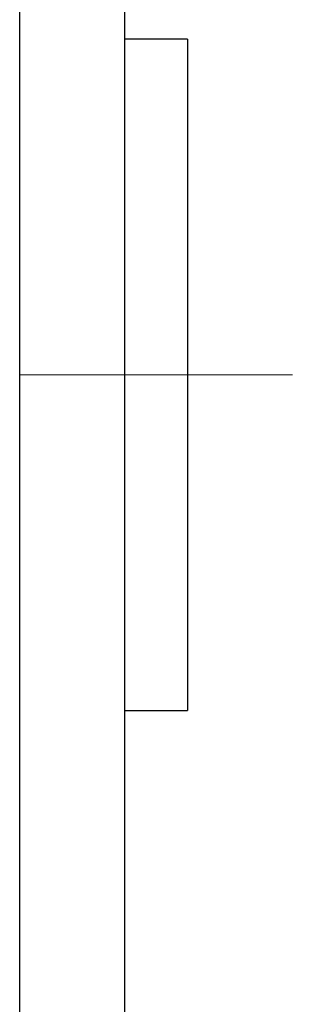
# Model space of a CAD drawing. Header units: millimetres. Extents: x 262469 to 275208, y -32539 to 9411.
# Tile 302 of 428: x 269254.24 to 269257.98, y -13419.41 to -13405.89. Entities that reach past the tile are written whole.
import ezdxf

# ---------------------------------------------------------------- set-up
doc = ezdxf.new("R2010")
doc.units = ezdxf.units.MM
doc.header["$LTSCALE"] = 100
doc.layers.add('$ IE_TELETECHNIKA', color=5, linetype='Continuous', lineweight=30)

msp = doc.modelspace()

# ---------------------------------------------------------------- linework, layer by layer
at = {"layer": '$ IE_TELETECHNIKA', "color": 7, "linetype": 'Continuous'}
for p, q in [((269254.236, -13433.448), (269254.236, -13359.288)), ((269255.676, -13359.648), (269255.676, -13433.088)), ((269256.54, -13406.16), (269255.676, -13406.16)), ((269256.54, -13406.16), (269256.54, -13415.376)), ((269255.676, -13415.376), (269256.54, -13415.376))]:
    msp.add_line(p, q, dxfattribs=at)
at = {"layer": '$ IE_TELETECHNIKA', "color": 7, "linetype": 'Continuous', "lineweight": 5, "ltscale": 20.32}
msp.add_line((269257.98, -13410.768), (269254.236, -13410.768), dxfattribs=at)

doc.saveas('drawing.dxf')
